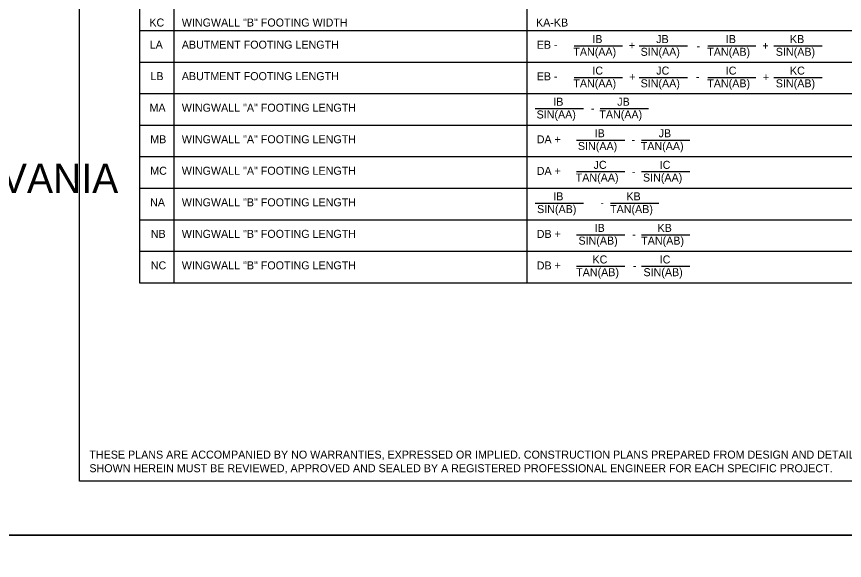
# Model space of a CAD drawing. Extents: x 179 to 454, y -271 to 54.
# Drawn here: x 395.64 to 407.13, y -66.35 to -58.8 of the extents above; entities that cross this region are included whole.
import ezdxf

# ---------------------------------------------------------------- set-up
doc = ezdxf.new("R2010")
doc.units = 0
for name, color, linetype in [('Level 1', 7, 'Continuous'), ('Level 2', 7, 'Continuous'), ('Level 5', 7, 'Continuous'), ('Level 63', 7, 'Continuous')]:
    doc.layers.add(name, color=color, linetype=linetype)

msp = doc.modelspace()

# ---------------------------------------------------------------- linework, layer by layer
at = {"layer": 'Level 1'}
msp.add_lwpolyline([(428.013, -65.25), (396.513, -65.25), (396.513, -44.75), (428.013, -44.75), (428.013, -65.25)], dxfattribs=at)
at = {"layer": 'Level 2'}
for p, q in [((403.379, -59.208), (404.048, -59.208)), ((404.282, -59.208), (404.951, -59.208)), ((405.232, -59.208), (405.901, -59.208)), ((406.152, -59.208), (406.821, -59.208)), ((403.379, -59.645), (404.048, -59.645)), ((404.282, -59.645), (404.951, -59.645)), ((405.232, -59.645), (405.901, -59.645)), ((406.152, -59.645), (406.821, -59.645)), ((402.838, -60.078), (403.507, -60.078)), ((403.741, -60.078), (404.41, -60.078)), ((403.412, -60.516), (404.081, -60.516)), ((404.315, -60.516), (404.984, -60.516)), ((403.412, -60.953), (404.081, -60.953)), ((404.315, -60.953), (404.984, -60.953)), ((402.838, -61.391), (403.507, -61.391)), ((403.883, -61.391), (404.552, -61.391)), ((403.412, -61.829), (404.081, -61.829)), ((404.315, -61.829), (404.984, -61.829)), ((403.412, -62.266), (404.081, -62.266)), ((404.315, -62.266), (404.984, -62.266))]:
    msp.add_line(p, q, dxfattribs=at)
at = {"layer": 'Level 5'}
for p, q in [((397.346, -44.889), (397.346, -62.495)), ((397.82, -51.334), (397.82, -62.495)), ((402.722, -51.334), (402.722, -62.495)), ((397.346, -58.993), (411.266, -58.993)), ((397.346, -59.431), (411.266, -59.431)), ((397.346, -59.869), (411.266, -59.869)), ((397.346, -60.307), (411.266, -60.307)), ((397.346, -60.744), (411.266, -60.744)), ((397.346, -61.182), (411.266, -61.182)), ((397.346, -61.62), (411.266, -61.62)), ((397.346, -62.057), (411.266, -62.057)), ((397.346, -62.495), (411.266, -62.495))]:
    msp.add_line(p, q, dxfattribs=at)
at = {"layer": 'Level 63'}
for points in [[(394.763, -66), (428.763, -66), (428.763, -44), (394.763, -44)], [(394.763, -88), (428.763, -88), (428.763, -66), (394.763, -66)]]:
    msp.add_lwpolyline(points, close=True, dxfattribs=at)

# ---------------------------------------------------------------- texts
at = {"layer": 'Level 1'}
msp.add_text('COMMONWEALTH OF PENNSYLVANIA', height=0.40617, dxfattribs=at).set_placement((387.031, -61.249))
at = {"layer": 'Level 2'}
for s, height, p in [('KC', 0.1112, (397.482, -58.939)), ('WINGWALL "B" FOOTING WIDTH', 0.11118, (397.932, -58.939)), ('KA-KB', 0.1112, (402.849, -58.939)), ('IB', 0.1112, (403.631, -59.168)), ('JB', 0.1112, (404.518, -59.168)), ('IB', 0.1112, (405.484, -59.168)), ('KB', 0.1112, (406.374, -59.168)), ('LA', 0.1112, (397.486, -59.246)), ('ABUTMENT FOOTING LENGTH', 0.11118, (397.932, -59.246)), ('EB -', 0.1112, (402.859, -59.247)), ('+', 0.111, (404.139, -59.256)), ('+', 0.111, (405.991, -59.26)), ('TAN(AA)', 0.1112, (403.367, -59.345)), ('SIN(AA)', 0.1112, (404.301, -59.345)), ('-', 0.111, (405.078, -59.263)), ('TAN(AB)', 0.1112, (405.226, -59.345)), ('SIN(AB)', 0.1112, (406.178, -59.345)), ('IC', 0.1112, (403.631, -59.606)), ('JC', 0.1112, (404.518, -59.606)), ('IC', 0.1112, (405.483, -59.606)), ('KC', 0.1112, (406.374, -59.606)), ('LB', 0.1112, (397.496, -59.683)), ('ABUTMENT FOOTING LENGTH', 0.11118, (397.932, -59.683)), ('EB -', 0.1112, (402.859, -59.685)), ('+', 0.111, (404.144, -59.692)), ('-', 0.111, (405.067, -59.69)), ('+', 0.111, (405.999, -59.697)), ('TAN(AA)', 0.1112, (403.367, -59.783)), ('SIN(AA)', 0.1112, (404.301, -59.783)), ('TAN(AB)', 0.1112, (405.226, -59.783)), ('SIN(AB)', 0.1112, (406.178, -59.783)), ('IB', 0.1112, (403.089, -60.038)), ('JB', 0.1112, (403.977, -60.038)), ('MA', 0.1112, (397.484, -60.121)), ('WINGWALL "A" FOOTING LENGTH', 0.11118, (397.932, -60.121)), ('SIN(AA)', 0.1112, (402.857, -60.215)), ('-', 0.111, (403.611, -60.127)), ('TAN(AA)', 0.1112, (403.728, -60.215)), ('MB', 0.1112, (397.494, -60.559)), ('WINGWALL "A" FOOTING LENGTH', 0.11118, (397.932, -60.559)), ('DA +', 0.1112, (402.859, -60.56)), ('IB', 0.1112, (403.663, -60.476)), ('JB', 0.1112, (404.551, -60.476)), ('SIN(AA)', 0.1112, (403.431, -60.653)), ('-', 0.111, (404.175, -60.563)), ('TAN(AA)', 0.1112, (404.303, -60.653)), ('MC', 0.1112, (397.494, -60.996)), ('WINGWALL "A" FOOTING LENGTH', 0.11118, (397.932, -60.996)), ('DA +', 0.1112, (402.859, -60.998)), ('JC', 0.1112, (403.648, -60.914)), ('IC', 0.1112, (404.566, -60.914)), ('TAN(AA)', 0.1112, (403.4, -61.091)), ('-', 0.111, (404.18, -61.01)), ('SIN(AA)', 0.1112, (404.334, -61.091)), ('IB', 0.1112, (403.089, -61.351)), ('KB', 0.1112, (404.104, -61.351)), ('NA', 0.1112, (397.492, -61.434)), ('WINGWALL "B" FOOTING LENGTH', 0.11118, (397.932, -61.434)), ('SIN(AB)', 0.1112, (402.864, -61.528)), ('-', 0.111, (403.743, -61.435)), ('TAN(AB)', 0.1112, (403.877, -61.528)), ('IB', 0.1112, (403.663, -61.789)), ('KB', 0.1112, (404.536, -61.789)), ('NB', 0.1112, (397.502, -61.872)), ('WINGWALL "B" FOOTING LENGTH', 0.11118, (397.932, -61.872)), ('DB +', 0.1112, (402.859, -61.873)), ('-', 0.111, (404.185, -61.876)), ('SIN(AB)', 0.1112, (403.438, -61.966)), ('TAN(AB)', 0.1112, (404.309, -61.966)), ('KC', 0.1112, (403.633, -62.227)), ('IC', 0.1112, (404.566, -62.227)), ('NC', 0.1112, (397.502, -62.309)), ('WINGWALL "B" FOOTING LENGTH', 0.11118, (397.932, -62.309)), ('DB +', 0.1112, (402.859, -62.311)), ('TAN(AB)', 0.1112, (403.406, -62.404)), ('-', 0.111, (404.193, -62.313)), ('SIN(AB)', 0.1112, (404.341, -62.404)), ('THESE PLANS ARE ACCOMPANIED BY NO WARRANTIES, EXPRESSED OR IMPLIED. CONSTRUCTION PLANS PREPARED FROM DESIGN AND DETAIL INFORMATION', 0.111176, (396.649, -64.936)), ('SHOWN HEREIN MUST BE REVIEWED, APPROVED AND SEALED BY A REGISTERED PROFESSIONAL ENGINEER FOR EACH SPECIFIC PROJECT.', 0.111176, (396.649, -65.125))]:
    msp.add_text(s, height=height, dxfattribs=at).set_placement(p)

doc.saveas('drawing.dxf')
